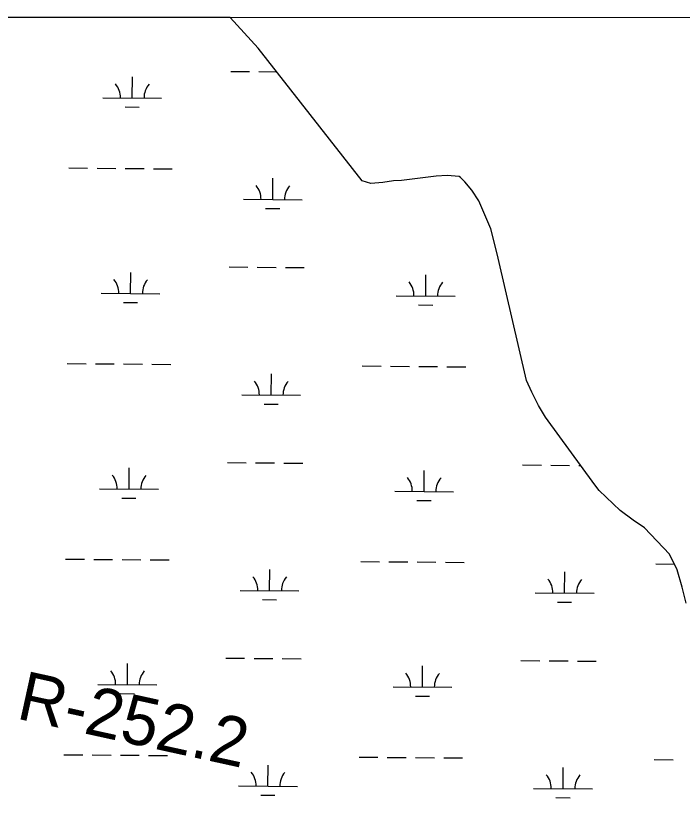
# Model space of a CAD drawing. Extents: x 3271442 to 3309282, y 752266 to 777610.
# Drawn here: x 3296913 to 3298047, y 774504 to 775837 of the extents above; entities that cross this region are included whole.
import ezdxf

# ---------------------------------------------------------------- set-up
doc = ezdxf.new("R2010")
doc.units = 0
for name, color, linetype in [('V-GRID-FRAM', 7, 'Continuous'), ('V-RIVR-RANG-IDEN', 7, 'Continuous'), ('V-SITE-VEGE', 7, 'Continuous'), ('V-WETL-SWMP', 7, 'Continuous')]:
    doc.layers.add(name, color=color, linetype=linetype)

msp = doc.modelspace()

# ---------------------------------------------------------------- linework, layer by layer
at = {"layer": 'V-GRID-FRAM'}
msp.add_lwpolyline([(3275591.3, 775827.4), (3307043.5, 775836.6), (3307056.7, 757650.8), (3275588.7, 757641.7), (3275591.3, 775827.4)], dxfattribs=at)
at = {"layer": 'V-SITE-VEGE'}
msp.add_line((3296702.4, 775833.6), (3298212.6, 775834), dxfattribs=at)
at = {"layer": 'V-WETL-SWMP'}
for p, q in [((3297277.7, 775833.7), (3296702.4, 775833.6)), ((3297325.1, 775781.1), (3297277.7, 775833.7)), ((3297502.1, 775555.9), (3297325.1, 775781.1)), ((3297110.9, 775696.7), (3297111.2, 775732.7)), ((3297278.4, 775741.8), (3297310.4, 775741.5)), ((3297326.4, 775741.4), (3297356.5, 775741.1)), ((3297060.9, 775697.1), (3297160.9, 775696.3)), ((3297098.8, 775681.4), (3297122.8, 775681.2)), ((3297003.1, 775577.5), (3297035.1, 775577.3)), ((3297051.1, 775577.1), (3297083.1, 775576.9)), ((3297099.1, 775576.7), (3297131.1, 775576.5)), ((3297147.1, 775576.3), (3297179.1, 775576.1)), ((3297350, 775523.9), (3297350.3, 775559.9)), ((3297516.5, 775551.1), (3297502.1, 775555.9)), ((3297555.3, 775555.6), (3297537.4, 775553)), ((3297569, 775556.1), (3297555.3, 775555.6)), ((3297628.1, 775563.5), (3297569, 775556.1)), ((3297646.7, 775564.9), (3297628.1, 775563.5)), ((3297666.9, 775562.8), (3297646.7, 775564.9)), ((3297669.4, 775561.5), (3297666.9, 775562.8)), ((3297676.4, 775553.9), (3297669.4, 775561.5)), ((3297537.4, 775553), (3297516.5, 775551.1)), ((3297688.7, 775539.9), (3297676.4, 775553.9)), ((3297700.3, 775521.9), (3297688.7, 775539.9)), ((3297300, 775524.3), (3297400, 775523.5)), ((3297720.8, 775474.1), (3297700.3, 775521.9)), ((3297337.9, 775508.6), (3297361.9, 775508.4)), ((3297727.5, 775447.3), (3297720.8, 775474.1)), ((3297733.5, 775424.3), (3297727.5, 775447.3)), ((3297781.8, 775216.2), (3297733.5, 775424.3)), ((3297275.6, 775409.1), (3297307.6, 775408.8)), ((3297108.2, 775364), (3297108.5, 775400)), ((3297323.6, 775408.7), (3297355.6, 775408.4)), ((3297371.6, 775408.3), (3297403.6, 775408)), ((3297610.1, 775359.9), (3297610.4, 775395.9)), ((3297058.2, 775364.5), (3297158.2, 775363.6)), ((3297560.1, 775360.3), (3297660.1, 775359.5)), ((3297096.1, 775348.7), (3297120.1, 775348.5)), ((3297598, 775344.6), (3297622, 775344.4)), ((3297000.4, 775244.9), (3297032.4, 775244.6)), ((3297048.4, 775244.5), (3297080.4, 775244.2)), ((3297096.4, 775244.1), (3297128.4, 775243.8)), ((3297144.4, 775243.7), (3297176.4, 775243.4)), ((3297502.3, 775240.7), (3297534.3, 775240.5)), ((3297550.3, 775240.3), (3297582.3, 775240.1)), ((3297598.3, 775239.9), (3297630.3, 775239.7)), ((3297646.3, 775239.5), (3297678.3, 775239.3)), ((3297347.3, 775191.3), (3297347.6, 775227.3)), ((3297790.5, 775196.1), (3297781.8, 775216.2)), ((3297801.7, 775173.5), (3297790.5, 775196.1)), ((3297297.3, 775191.7), (3297397.3, 775190.8)), ((3297335.1, 775175.9), (3297359.1, 775175.7)), ((3297813.7, 775153.5), (3297801.7, 775173.5)), ((3297897.7, 775038.8), (3297813.7, 775153.5)), ((3297272.9, 775076.4), (3297304.9, 775076.2)), ((3297320.9, 775076), (3297352.9, 775075.8)), ((3297105.5, 775031.4), (3297105.8, 775067.4)), ((3297368.9, 775075.6), (3297400.9, 775075.4)), ((3297607.4, 775027.2), (3297607.7, 775063.2)), ((3297774.8, 775072.3), (3297806.8, 775072)), ((3297822.8, 775071.9), (3297854.8, 775071.6)), ((3297870.8, 775071.5), (3297873.8, 775071.5)), ((3297905, 775029.1), (3297897.7, 775038.8)), ((3297055.5, 775031.8), (3297155.5, 775031)), ((3297557.4, 775027.7), (3297657.4, 775026.8)), ((3297940.7, 774995.1), (3297905, 775029.1)), ((3297093.3, 775016.1), (3297117.3, 775015.9)), ((3297595.2, 775011.9), (3297619.2, 775011.7)), ((3297963.2, 774978.5), (3297940.7, 774995.1)), ((3297982.1, 774965.5), (3297963.2, 774978.5)), ((3298024.5, 774920.8), (3297982.1, 774965.5)), ((3298037.8, 774893.8), (3298024.5, 774920.8)), ((3296997.6, 774912.2), (3297029.6, 774911.9)), ((3297045.6, 774911.8), (3297077.6, 774911.5)), ((3297093.6, 774911.4), (3297125.6, 774911.1)), ((3297141.6, 774911), (3297173.6, 774910.7)), ((3297499.5, 774908.1), (3297531.5, 774907.8)), ((3297547.5, 774907.7), (3297579.5, 774907.4)), ((3297595.5, 774907.3), (3297627.5, 774907)), ((3297643.5, 774906.9), (3297675.5, 774906.6)), ((3298001.4, 774903.9), (3298033, 774903.7)), ((3297344.5, 774858.6), (3297344.8, 774894.6)), ((3297846.4, 774854.5), (3297846.7, 774890.5)), ((3298046.4, 774864.4), (3298037.8, 774893.8)), ((3298053.1, 774837.4), (3298046.4, 774864.4)), ((3297294.5, 774859), (3297394.5, 774858.2)), ((3297796.4, 774854.9), (3297896.4, 774854)), ((3297332.4, 774843.3), (3297356.4, 774843.1)), ((3297834.3, 774839.1), (3297858.3, 774838.9)), ((3297270.2, 774743.8), (3297302.2, 774743.5)), ((3297318.2, 774743.4), (3297350.2, 774743.1)), ((3297366.2, 774743), (3297398.2, 774742.7)), ((3297102.7, 774698.7), (3297103, 774734.7)), ((3297604.6, 774694.6), (3297604.9, 774730.6)), ((3297772.1, 774739.6), (3297804.1, 774739.4)), ((3297820.1, 774739.2), (3297852.1, 774739)), ((3297868.1, 774738.8), (3297900, 774738.6)), ((3297052.7, 774699.1), (3297152.7, 774698.3)), ((3297554.6, 774695), (3297654.6, 774694.2)), ((3297090.6, 774683.4), (3297114.6, 774683.2)), ((3297592.5, 774679.3), (3297616.5, 774679.1)), ((3296994.9, 774579.5), (3297026.9, 774579.3)), ((3297042.9, 774579.1), (3297074.9, 774578.9)), ((3297090.9, 774578.7), (3297122.9, 774578.5)), ((3297138.9, 774578.3), (3297170.9, 774578.1)), ((3297496.8, 774575.4), (3297528.8, 774575.1)), ((3297544.8, 774575), (3297576.8, 774574.7)), ((3297592.8, 774574.6), (3297624.8, 774574.3)), ((3297640.8, 774574.2), (3297672.8, 774573.9)), ((3297998.7, 774571.3), (3298030.7, 774571)), ((3297341.8, 774525.9), (3297342.1, 774561.9)), ((3297843.7, 774521.8), (3297844, 774557.8)), ((3297291.8, 774526.3), (3297391.8, 774525.5)), ((3297793.7, 774522.2), (3297893.7, 774521.4)), ((3297329.7, 774510.6), (3297353.7, 774510.4)), ((3297831.5, 774506.5), (3297855.5, 774506.3))]:
    msp.add_line(p, q, dxfattribs=at)
for centre, start, end in [((3297055.7, 775697.6), 358.7563, 40.2999), ((3297166.2, 775696.7), 138.7563, 180.2999), ((3297294.8, 775524.9), 358.7563, 40.2999), ((3297405.2, 775523.9), 138.7563, 180.2999), ((3297053, 775365), 358.7563, 40.2999), ((3297163.4, 775364.1), 138.7563, 180.2999), ((3297554.9, 775360.8), 358.7563, 40.2999), ((3297665.3, 775359.9), 138.7563, 180.2999), ((3297292, 775192.2), 358.7563, 40.2999), ((3297402.5, 775191.3), 138.7563, 180.2999), ((3297050.2, 775032.3), 358.7563, 40.2999), ((3297160.7, 775031.4), 138.7563, 180.2999), ((3297552.1, 775028.2), 358.7563, 40.2999), ((3297662.6, 775027.3), 138.7563, 180.2999), ((3297289.3, 774859.5), 358.7563, 40.2999), ((3297399.8, 774858.6), 138.7563, 180.2999), ((3297791.2, 774855.4), 358.7563, 40.2999), ((3297901.7, 774854.5), 138.7563, 180.2999), ((3297047.5, 774699.6), 358.7563, 40.2999), ((3297158, 774698.7), 138.7563, 180.2999), ((3297549.4, 774695.5), 358.7563, 40.2999), ((3297659.9, 774694.6), 138.7563, 180.2999), ((3297286.5, 774526.9), 358.7563, 40.2999), ((3297397, 774526), 138.7563, 180.2999), ((3297788.4, 774522.7), 358.7563, 40.2999), ((3297898.9, 774521.8), 138.7563, 180.2999)]:
    msp.add_arc(centre, 35.2, start, end, dxfattribs=at)

# ---------------------------------------------------------------- texts
at = {"layer": 'V-RIVR-RANG-IDEN'}
msp.add_text('R-252.2', height=83, rotation=347.6391, dxfattribs=at).set_placement((3296912.1, 774641.4))

doc.saveas('drawing.dxf')
